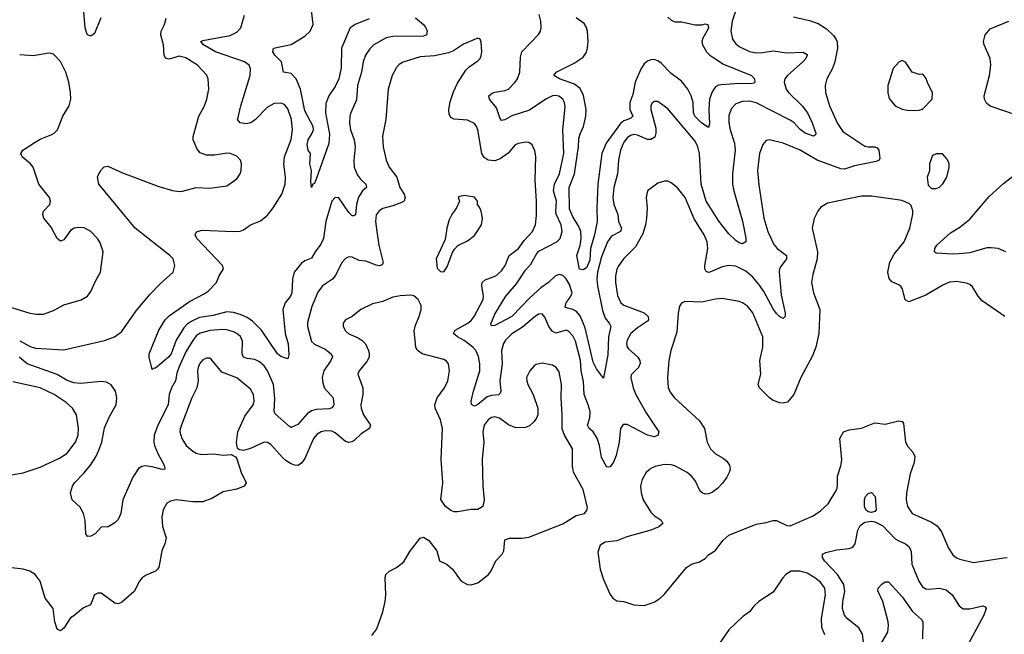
# Model space of a CAD drawing. Header units: inches. Extents: x 1473912 to 1647258, y 640388 to 773423.
# Tile 300 of 420: x 1505910 to 1511713, y 760737 to 764358. Entities that reach past the tile are written whole.
import ezdxf

# ---------------------------------------------------------------- set-up
doc = ezdxf.new("R2010")
doc.units = ezdxf.units.IN
doc.header["$MEASUREMENT"] = 0
doc.layers.add('B5706', color=7, linetype='Continuous')
doc.layers.add('B5716', color=7, linetype='Continuous')

msp = doc.modelspace()

# ---------------------------------------------------------------- linework, layer by layer
at = {"layer": 'B5706', "color": 5}
for points, elevation in [([(1506388.8, 764370), (1506350, 764277.2), (1506330, 764260.9), (1506310, 764269.5), (1506303.3, 764283.3), (1506295.1, 764310), (1506286, 764430)], 760), ([(1507970, 764364.3), (1507887, 764330), (1507858.4, 764310), (1507806.7, 764190), (1507804.4, 764075.6), (1507790.1, 764010), (1507770, 763964.4), (1507731.1, 763908.9), (1507715, 763865), (1507711.3, 763808.7), (1507736.2, 763683.8), (1507731.7, 763628.3), (1507650, 763397.2), (1507635.5, 763384.5), (1507629.2, 763370), (1507624.9, 763404.9), (1507629.8, 763470), (1507620.3, 763510), (1507623, 763570), (1507609.8, 763590), (1507603.6, 763623.6), (1507610.8, 763650), (1507634.6, 763690), (1507640.9, 763710), (1507639.9, 763730), (1507590, 763822.2), (1507564.7, 763950), (1507539, 764010), (1507510, 764042.2), (1507465.6, 764050), (1507452.8, 764110), (1507413.7, 764150), (1507402.6, 764170), (1507406.6, 764190), (1507510, 764212.7), (1507590, 764260.8), (1507622, 764290), (1507639, 764330), (1507628.7, 764430)], 720), ([(1505910, 762466.4), (1505972.7, 762432.7), (1506002.4, 762422.4), (1506170, 762413.4), (1506410, 762468.7), (1506469.5, 762490), (1506510, 762519.5), (1506596.9, 762643.1), (1506679.1, 762740.9), (1506738, 762802), (1506814, 762870), (1506823.7, 762910), (1506815.1, 762950), (1506795.1, 762970), (1506590, 763129.8), (1506376.9, 763390), (1506369.3, 763430), (1506373.8, 763446.2), (1506390, 763474.8), (1506407.5, 763492.5), (1506430, 763495.5), (1506516.7, 763456.7), (1506730, 763375.3), (1506810, 763351.8), (1506850, 763346), (1506870, 763347.6), (1506950, 763370.4), (1507030, 763365.5), (1507130, 763380.5), (1507190, 763420.7), (1507209.4, 763450), (1507216.2, 763470), (1507217, 763510), (1507211.1, 763531.1), (1507190, 763554), (1507150, 763569.6), (1507130, 763571.3), (1507060.3, 763559.7), (1507010, 763560.5), (1506973.7, 763573.7), (1506955, 763595), (1506932, 763650), (1506931.8, 763670), (1506966.2, 763790), (1506998.5, 763850), (1507013.5, 763890), (1507024.7, 763950), (1507020.5, 764010), (1507010, 764034), (1506957.7, 764090), (1506890, 764133.3), (1506850, 764144), (1506790, 764125.8), (1506770, 764131.5), (1506762.4, 764150), (1506757.2, 764210), (1506742, 764270), (1506743.1, 764290), (1506762.6, 764330), (1506773.5, 764366.5)], 760), ([(1508243.2, 764370), (1508290, 764330.2), (1508303.5, 764310), (1508312.1, 764290), (1508308.4, 764270), (1508290, 764262), (1508110, 764259.3), (1508070, 764251.3), (1507997.3, 764210), (1507972.9, 764187.1), (1507947.5, 764150), (1507933.4, 764110), (1507924.3, 764050), (1507901.1, 763970), (1507894.7, 763885.3), (1507862, 763810), (1507855.9, 763790), (1507853, 763750), (1507859.3, 763710), (1507880.6, 763650), (1507887.9, 763610), (1507878.5, 763530), (1507882.1, 763490), (1507901.5, 763441.5), (1507918.7, 763418.7), (1507950.3, 763390), (1507953.4, 763370), (1507930, 763349.8), (1507906.9, 763313.1), (1507895.7, 763270), (1507890, 763209.3), (1507876.9, 763203.1), (1507870, 763202.6), (1507850, 763223.1), (1507790, 763308), (1507770, 763311.3), (1507750.2, 763289.8), (1507714.1, 763170), (1507701.1, 763070), (1507684.9, 763035.1), (1507650.8, 762990), (1507630, 762953), (1507590, 762937.7), (1507570, 762923.5), (1507527.1, 762870), (1507517.7, 762830), (1507514.8, 762750), (1507505.2, 762730), (1507475, 762690), (1507461.1, 762650), (1507474.3, 762510), (1507491.8, 762448.2), (1507495.6, 762384.4), (1507490, 762361.2), (1507450, 762374), (1507430, 762388.9), (1507335.2, 762530), (1507282, 762582), (1507250, 762602.9), (1507210, 762620.9), (1507170, 762634.1), (1507130, 762637.5), (1507050, 762615.8), (1506970, 762603.5), (1506919.7, 762580.3), (1506896.2, 762563.8), (1506877.2, 762542.8), (1506832.6, 762470), (1506803.7, 762390), (1506786.4, 762370), (1506710, 762306), (1506696, 762304), (1506690, 762298), (1506672.7, 762370), (1506673.2, 762390), (1506729.6, 762529.6), (1506767, 762590), (1506790, 762613.7), (1506910, 762698.2), (1506997.6, 762742.4), (1507021, 762759), (1507069, 762810), (1507086, 762850), (1507110.9, 762890), (1507105.1, 762910), (1506953.7, 763070), (1506945.1, 763090), (1506951.6, 763108.4), (1506982.5, 763117.5), (1507170, 763110.2), (1507210, 763113.4), (1507230, 763119.6), (1507270.6, 763149.4), (1507330, 763173.6), (1507370, 763206.9), (1507403.5, 763250), (1507454.8, 763330), (1507475, 763390), (1507475.8, 763430), (1507466.3, 763506.3), (1507469.8, 763550), (1507510, 763653.4), (1507518.6, 763710), (1507511.7, 763770), (1507490, 763833.3), (1507470, 763858.3), (1507450, 763867.2), (1507410, 763864.7), (1507370, 763842.7), (1507300.2, 763770), (1507271.6, 763750), (1507244.2, 763744.2), (1507209.6, 763750), (1507194.3, 763770), (1507195.1, 763775.1), (1507212.8, 763850), (1507267.6, 764030), (1507269.7, 764069.7), (1507262.4, 764090), (1507235.1, 764110), (1507064.7, 764170), (1506994, 764210), (1506977, 764230), (1506990, 764236.1), (1507150, 764265.5), (1507190, 764284.6), (1507213.2, 764310), (1507235.5, 764384.5)], 740), ([(1510000, 763218.9), (1509955.8, 763290), (1509926.2, 763390), (1509916.9, 763570), (1509906.3, 763610), (1509890, 763643.5), (1509730, 763833.3), (1509670, 763876.2), (1509650, 763877), (1509634.6, 763865.4), (1509628.8, 763850), (1509629.1, 763830), (1509659, 763718.9), (1509659, 763690), (1509653.1, 763666.9), (1509630, 763651.6), (1509610, 763652.7), (1509550, 763678.3), (1509530, 763681.4), (1509510, 763676), (1509490, 763662), (1509470, 763637.2), (1509450.1, 763590), (1509439.5, 763530), (1509433.5, 763450), (1509410.9, 763370), (1509405.3, 763310), (1509410.9, 763270), (1509435, 763210), (1509439.4, 763170), (1509457.1, 763130), (1509451.3, 763110), (1509397.6, 763082.4), (1509374.5, 763050), (1509338.2, 762961.8), (1509315.7, 762870), (1509311.8, 762830), (1509315.4, 762790), (1509344.1, 762644.1), (1509359.6, 762599.6), (1509383.5, 762570), (1509392.8, 762550), (1509379.7, 762490), (1509375.8, 762384.2), (1509350, 762246), (1509310, 762301), (1509290, 762341.1), (1509242.2, 762542.2), (1509212.8, 762612.8), (1509190, 762641), (1509170, 762651.9), (1509137.9, 762657.9), (1509125.6, 762665.6), (1509129.9, 762690), (1509159, 762730), (1509165.7, 762750), (1509150, 762798.4), (1509130, 762831.4), (1509110, 762850.6), (1509090, 762857), (1509067, 762850), (1509025.6, 762810), (1508981.3, 762778.7), (1508917.8, 762722.2), (1508810, 762609.9), (1508710, 762556.9), (1508690, 762555.3), (1508687.5, 762567.5), (1508710, 762623.1), (1508775.6, 762730), (1508836.9, 762803.1), (1508890, 762881.8), (1508921.6, 762918.4), (1508958.4, 762981.6), (1508970, 762993.9), (1509075.5, 763050), (1509095.4, 763070), (1509107.8, 763110), (1509100.2, 763150), (1509072.5, 763212.5), (1509069.4, 763230), (1509074.3, 763290), (1509056, 763350), (1509062.7, 763390), (1509091, 763450), (1509116.2, 763570), (1509109.9, 763710), (1509124.6, 763844.6), (1509121.5, 763870), (1509111.8, 763890), (1509087, 763907), (1509070, 763911.1), (1509050, 763909.1), (1509010, 763891.1), (1508913.8, 763826.2), (1508810, 763792.7), (1508770, 763768.9), (1508750, 763764), (1508740, 763780), (1508719.9, 763839.9), (1508678, 763890), (1508675.6, 763910), (1508694.7, 763925.3), (1508710, 763931.8), (1508770, 763940.9), (1508790, 763949.3), (1508830.7, 763990), (1508843.7, 764010), (1508857.1, 764050), (1508861.6, 764138.4), (1508868.5, 764170), (1508968.4, 764271.6), (1508978.7, 764290), (1508983.1, 764310), (1508980.8, 764350), (1508971.8, 764390)], 740), ([(1510000, 763948.4), (1509990, 763934), (1509975.9, 763890), (1509970.6, 763830), (1509976.1, 763743.9), (1509970, 763724.2), (1509930, 763747.9), (1509889.5, 763790), (1509881.4, 763810), (1509878.7, 763870), (1509867.8, 763910), (1509846.8, 763950), (1509810, 763996.2), (1509750, 764041.6), (1509690, 764102.9), (1509670, 764116.9), (1509650, 764123.1), (1509630, 764122.6), (1509610, 764114.9), (1509590, 764098), (1509570, 764066), (1509537.4, 763990), (1509523.1, 763916.9), (1509505.5, 763870), (1509505.6, 763830), (1509522.6, 763790), (1509510, 763775.4), (1509470, 763762.6), (1509450, 763746.2), (1509367, 763630), (1509341.6, 763570), (1509318.1, 763390), (1509311.5, 763250), (1509313, 763170), (1509298.1, 763090), (1509273.6, 763010), (1509270, 762942), (1509250, 762896.4), (1509230, 762884), (1509210, 762889.4), (1509192.4, 762970), (1509212.1, 763027.9), (1509218.9, 763070), (1509217.6, 763110), (1509203.2, 763143.2), (1509170, 763196.2), (1509150, 763244.2), (1509147.3, 763370), (1509180.3, 763450), (1509202.4, 763610), (1509204.4, 763655.6), (1509213.1, 763686.9), (1509233.2, 763730), (1509246.6, 763790), (1509248.2, 763830), (1509232.3, 763912.3), (1509213.3, 763953.3), (1509178.9, 763978.9), (1509091.8, 764010), (1509057, 764030), (1509071.6, 764050), (1509177.7, 764102.3), (1509230, 764138), (1509250, 764166.7), (1509255.9, 764190), (1509259.9, 764230), (1509255.9, 764290), (1509250, 764312), (1509236, 764336), (1509189.8, 764369.8)], 720), ([(1509730, 764372.9), (1509750, 764355.3), (1509770, 764346.7), (1509810, 764345.9), (1509890, 764327.3), (1509931.9, 764328.1), (1509950, 764334), (1509964.9, 764330), (1509970, 764307.8), (1509936.8, 764250), (1509930.2, 764230), (1509933.8, 764210), (1509957.5, 764170), (1509976.2, 764150), (1510000, 764134.5)], 720), ([(1510000, 762879.9), (1509977.3, 762870), (1509968.4, 762868.4), (1509955.1, 762875.1), (1509947.7, 762890), (1509947.2, 762910), (1509965.6, 763010), (1509962.4, 763050), (1509944.5, 763090), (1509885.6, 763185.6), (1509831.2, 763311.2), (1509787.5, 763367.5), (1509750, 763398), (1509730, 763407), (1509710, 763407.6), (1509670, 763396.2), (1509610.5, 763350), (1509601.3, 763310), (1509607.3, 763247.3), (1509604.4, 763190), (1509598.6, 763150), (1509582.7, 763097.3), (1509539.7, 763020.3), (1509470, 762951.1), (1509440.2, 762910), (1509430, 762889.4), (1509420.6, 762850), (1509420.6, 762810), (1509433.2, 762733.2), (1509451.8, 762690), (1509470, 762676.9), (1509590, 762631.4), (1509614.5, 762610), (1509615.6, 762590), (1509610, 762583.1), (1509550, 762543.2), (1509512.3, 762510), (1509489.4, 762470), (1509486.7, 762450), (1509490.2, 762430), (1509498.8, 762418.8), (1509552.6, 762370), (1509564.1, 762350), (1509566.9, 762333.1), (1509556.9, 762310), (1509513, 762267), (1509511.3, 762248.7), (1509524.6, 762190), (1509541.7, 762150), (1509601.2, 762041.2), (1509676.4, 761930), (1509671.4, 761908.6), (1509650, 761901.5), (1509610.2, 761909.8), (1509490, 761973.8), (1509465.9, 761974.1), (1509450, 761949.2), (1509443, 761870), (1509425.8, 761790), (1509410, 761752.3), (1509390, 761724), (1509370, 761722.7), (1509338.7, 761778.7), (1509326.2, 761850), (1509312.4, 761892.4), (1509290.3, 761930.3), (1509266.4, 761950), (1509256.5, 761970), (1509270, 762013.4), (1509271.2, 762050), (1509260.9, 762090), (1509236.6, 762150), (1509232.9, 762227.1), (1509218.5, 762290), (1509215.5, 762350), (1509184.7, 762464.7), (1509170, 762496), (1509144.2, 762524.2), (1509130, 762529.8), (1509070, 762512.5), (1509050, 762521), (1509028.5, 762550), (1509005.1, 762605.1), (1508990, 762625.1), (1508970, 762622.7), (1508950, 762611.7), (1508873.9, 762546.1), (1508810, 762507.1), (1508772.7, 762470), (1508761.1, 762450), (1508749.3, 762410), (1508754.1, 762330), (1508740.1, 762230), (1508745.5, 762170), (1508741.2, 762158.8), (1508730.9, 762149.1), (1508690, 762144.3), (1508664.2, 762135.8), (1508610, 762091.1), (1508590, 762081.3), (1508571.8, 762091.8), (1508571.5, 762111.5), (1508583.5, 762170), (1508621.6, 762290), (1508621.4, 762330), (1508614, 762373.9), (1508598.6, 762410), (1508581.2, 762430), (1508530, 762467.8), (1508489.6, 762490), (1508466.6, 762510), (1508476.9, 762530), (1508550.8, 762570), (1508570, 762585.2), (1508589.1, 762610), (1508641.1, 762710), (1508643.8, 762730), (1508632.8, 762790), (1508635.8, 762810), (1508653.4, 762826.6), (1508716.4, 762850), (1508750, 762878.5), (1508771.3, 762910), (1508795.3, 762970), (1508850, 763010.3), (1508883.4, 763056.6), (1508933.1, 763110), (1508950.7, 763150), (1508955.4, 763204.6), (1508955.8, 763290), (1508947.7, 763412.3), (1508952.3, 763552.2), (1508946.7, 763586.7), (1508930, 763621.2), (1508910, 763634.5), (1508890, 763637), (1508850, 763629.6), (1508830, 763621.6), (1508788.4, 763571.6), (1508741, 763539), (1508710, 763527.3), (1508670.5, 763530.5), (1508646.7, 763546.7), (1508633.3, 763570), (1508610, 763709.2), (1508602.3, 763730), (1508590, 763746.3), (1508550, 763766), (1508470, 763772), (1508450, 763782), (1508440.4, 763800.4), (1508438.4, 763830), (1508446.3, 763873.7), (1508466.4, 763933.6), (1508490, 763984.4), (1508538.8, 764061.2), (1508558.6, 764081.4), (1508610, 764116.3), (1508623.7, 764130), (1508630, 764144.7), (1508634, 764170), (1508630, 764226), (1508623.1, 764243.1), (1508610, 764249), (1508526, 764214), (1508465.7, 764174.3), (1508436.7, 764163.3), (1508354.7, 764145.3), (1508270, 764139.8), (1508170, 764108.5), (1508145.8, 764094.2), (1508130, 764077.6), (1508105.2, 764030), (1508082, 763950), (1508067.6, 763770), (1508048.4, 763671.6), (1508052.1, 763610), (1508069.2, 763530), (1508088.1, 763490), (1508132.2, 763430), (1508151.1, 763370), (1508175.5, 763330), (1508181.7, 763310), (1508175.9, 763290), (1508170, 763284.6), (1508110, 763261.7), (1508050, 763246), (1508027.8, 763232.2), (1508010.8, 763209.2), (1508006, 763170), (1508014.1, 763110), (1508027.2, 763030), (1508052.6, 762927.4), (1508045.5, 762914.5), (1508030, 762908.7), (1508010, 762911.9), (1507950, 762934.9), (1507910, 762939.8), (1507870, 762959.7), (1507850, 762962), (1507830, 762951.5), (1507811.1, 762928.9), (1507768.9, 762850), (1507753.4, 762830), (1507694.6, 762790), (1507666.6, 762753.4), (1507631.4, 762668.6), (1507605.5, 762574.5), (1507605.6, 762550), (1507630, 762462), (1507647, 762447), (1507710, 762417.5), (1507746.3, 762390), (1507752.9, 762372.9), (1507742.8, 762350), (1507701.9, 762290), (1507692.7, 762250), (1507696.3, 762216.3), (1507707.1, 762187.1), (1507757, 762130), (1507762, 762090), (1507758, 762082), (1507748.9, 762071.1), (1507733.4, 762066.6), (1507657.5, 762062.5), (1507630, 762054.1), (1507604.5, 762035.5), (1507550, 761973.8), (1507510, 761956), (1507500.9, 761960.9), (1507415.3, 762035.3), (1507409.8, 762050), (1507413.5, 762126.5), (1507405.5, 762210), (1507370, 762289.8), (1507350, 762319.8), (1507323.1, 762343.1), (1507295.6, 762355.6), (1507250, 762362.2), (1507230, 762370.9), (1507220.2, 762390), (1507223.9, 762463.9), (1507211.5, 762491.5), (1507190, 762509.8), (1507170, 762519.1), (1507131.7, 762531.7), (1507110, 762533.8), (1507030, 762527.7), (1506970, 762510.4), (1506950, 762495), (1506930, 762469), (1506890, 762400.7), (1506847, 762310), (1506835.2, 762275.2), (1506828.1, 762230), (1506804.8, 762190), (1506790.1, 762150), (1506785.7, 762090), (1506724.6, 761970), (1506703, 761910), (1506700.2, 761870), (1506704.1, 761850), (1506723.4, 761803.4), (1506763.7, 761730), (1506764.7, 761710), (1506750, 761707.4), (1506690, 761724.2), (1506650.2, 761729.8), (1506630, 761726.2), (1506610, 761714.3), (1506577.2, 761662.8), (1506518.9, 761530), (1506506, 761450), (1506490, 761414), (1506470, 761393.2), (1506431.3, 761370), (1506390, 761369), (1506354, 761330), (1506330, 761315.6), (1506310, 761313.2), (1506299.5, 761330), (1506295.6, 761410), (1506286.2, 761450), (1506266.9, 761486.9), (1506218.7, 761530), (1506209.7, 761570), (1506220.4, 761610), (1506232.3, 761630), (1506290, 761688.3), (1506326.7, 761733.3), (1506358, 761782), (1506377.1, 761822.9), (1506394.1, 761870), (1506410, 761953.7), (1506439.4, 762020.6), (1506478.4, 762090), (1506482.7, 762130), (1506474.5, 762170), (1506450, 762206.6), (1506422.3, 762222.3), (1506390, 762227.3), (1506270, 762214.5), (1506230, 762218.2), (1506190, 762233.5), (1506130, 762267.6), (1505954.3, 762330), (1505907.2, 762370)], 760), ([(1505850, 762666.5), (1505970, 762629.1), (1506010, 762622.6), (1506050, 762623.1), (1506110, 762646), (1506170, 762678), (1506271.7, 762708.3), (1506309, 762730), (1506330, 762758), (1506358, 762822), (1506386.6, 762870), (1506401.2, 762990), (1506384.1, 763044.1), (1506369.5, 763069.5), (1506329.2, 763110), (1506290, 763131.8), (1506253.8, 763133.8), (1506232, 763130), (1506210, 763117), (1506170, 763061.2), (1506150, 763052.7), (1506130, 763069.3), (1506095.6, 763135.6), (1506051.6, 763190), (1506046, 763210), (1506049.8, 763230.2), (1506087, 763270), (1506091.5, 763290), (1506085.1, 763310), (1506022, 763390), (1505989.7, 763490), (1505973.3, 763510), (1505925.1, 763550), (1505916.2, 763570), (1505929.6, 763590), (1506002.2, 763637.8), (1506030, 763654.3), (1506098.6, 763681.4), (1506114, 763690), (1506133.2, 763710), (1506164.5, 763790), (1506200.7, 763850), (1506211.6, 763890), (1506209.6, 763930), (1506198.9, 763990), (1506182.4, 764050), (1506150, 764112.7), (1506110, 764155.1), (1506090, 764160.9), (1506070, 764159.5), (1505990, 764145.4), (1505910, 764152.2)], 780), ([(1507986, 760730), (1508015.1, 760770), (1508051.1, 760868.9), (1508064.7, 760930), (1508067.3, 760970), (1508062.9, 761070), (1508067.6, 761090), (1508089.8, 761110.2), (1508129.7, 761130.3), (1508174.8, 761165.2), (1508210, 761226), (1508270, 761303), (1508290, 761310.4), (1508320.7, 761290), (1508368, 761230), (1508384.7, 761170), (1508428.4, 761148.4), (1508461.4, 761121.4), (1508511, 761050), (1508550, 761030.6), (1508570, 761028), (1508610, 761040.7), (1508672.3, 761090), (1508687.9, 761112.1), (1508716, 761170), (1508754, 761210), (1508764, 761230), (1508770, 761294), (1508796.4, 761303.6), (1508870, 761302.8), (1508910, 761310.6), (1509110, 761388), (1509190, 761437.3), (1509238, 761450), (1509253.2, 761466.8), (1509255.5, 761484.5), (1509231.1, 761590), (1509173.5, 761693.5), (1509168.8, 761728.8), (1509167.2, 761830), (1509120.7, 761910), (1509107.8, 761947.8), (1509107.8, 762030), (1509100.3, 762130), (1509103.1, 762210), (1509090, 762284), (1509072, 762310), (1509050, 762323.6), (1508990, 762334.7), (1508953.5, 762326.5), (1508941.8, 762318.2), (1508915.8, 762290), (1508897, 762250), (1508898, 762230), (1508905.2, 762210), (1508935.3, 762150), (1508964, 762070), (1508962.6, 762030), (1508955.3, 762010), (1508940.3, 761990), (1508914, 761966), (1508890, 761954.8), (1508833.2, 761953.2), (1508790, 761970.8), (1508736.9, 762010), (1508710, 762019.4), (1508690, 762015.4), (1508670, 762001.8), (1508648.1, 761970), (1508640.2, 761930), (1508644.6, 761870), (1508636.3, 761770), (1508639.3, 761610), (1508646.4, 761530), (1508638.8, 761490), (1508610, 761472.3), (1508570, 761471.8), (1508490, 761459.5), (1508470, 761459.5), (1508450, 761467), (1508419.5, 761490), (1508391.7, 761531.7), (1508403.1, 761630), (1508393.7, 761770), (1508401, 761950), (1508390, 762000.9), (1508358.8, 762070), (1508355.8, 762090), (1508369.8, 762130.2), (1508413.7, 762190), (1508434, 762230), (1508443.5, 762290), (1508437.4, 762330), (1508426.1, 762346.1), (1508410, 762356.4), (1508281.2, 762390), (1508252.3, 762412.2), (1508244.7, 762430), (1508235.1, 762524.9), (1508242, 762558), (1508265.1, 762610), (1508275.1, 762650), (1508275.1, 762675.1), (1508259, 762710), (1508232.3, 762732.3), (1508214.8, 762734.8), (1508151.3, 762731.3), (1508110, 762724), (1508050, 762698), (1507990, 762684.7), (1507921, 762650), (1507870.3, 762609.7), (1507830, 762589.3), (1507815.5, 762570), (1507817.1, 762550), (1507830, 762524.9), (1507850, 762506.7), (1507904.6, 762484.6), (1507928.6, 762468.6), (1507948.4, 762448.4), (1507965.7, 762410), (1507970.3, 762390), (1507968.7, 762370), (1507956.2, 762343.8), (1507910.6, 762290), (1507902, 762270), (1507932.2, 762190), (1507933.2, 762150), (1507921.1, 762090), (1507922, 762070), (1507936.9, 762030), (1507977.6, 761970), (1507971.6, 761950), (1507921.5, 761918.5), (1507881.5, 761878.5), (1507870, 761870.7), (1507850, 761866.8), (1507830, 761873.2), (1507770, 761924.7), (1507750, 761933.9), (1507710, 761936.8), (1507686.7, 761930), (1507664.1, 761915.9), (1507640.6, 761890), (1507590, 761772.8), (1507570, 761745.4), (1507550, 761732.1), (1507530, 761733.1), (1507510, 761740.9), (1507480, 761760), (1507458.2, 761778.2), (1507390, 761855.1), (1507370, 761867.8), (1507350, 761869.6), (1507270, 761831.6), (1507230, 761819.3), (1507204.7, 761824.7), (1507192.9, 761832.9), (1507187.6, 761867.6), (1507196.5, 761930), (1507237.4, 762022.6), (1507285.1, 762090), (1507291.4, 762110), (1507288.7, 762150), (1507270, 762182), (1507190, 762248.9), (1507101.4, 762281.4), (1507038.8, 762358.8), (1507030, 762364.7), (1507010, 762364.4), (1506990, 762353.5), (1506970, 762331.1), (1506960.9, 762310), (1506957.8, 762290), (1506962.7, 762230), (1506953.7, 762190), (1506924.8, 762130), (1506855, 761950), (1506854.2, 761930), (1506865.2, 761890), (1506891.8, 761850), (1506930, 761816), (1506950, 761804.4), (1506982.8, 761797.2), (1507050, 761800.3), (1507110, 761793.4), (1507156.8, 761796.8), (1507182.8, 761782.8), (1507190.7, 761770.7), (1507215.8, 761690), (1507243.8, 761630), (1507239.2, 761620.8), (1507233, 761610), (1507190, 761592), (1507110, 761576.5), (1507043, 761537), (1506990, 761517.6), (1506930, 761517.7), (1506831.3, 761528.7), (1506798, 761522), (1506776.3, 761510), (1506756.4, 761470), (1506748.7, 761430), (1506751.9, 761371.9), (1506773.7, 761306.3), (1506765.5, 761270), (1506747, 761230), (1506729.1, 761130.9), (1506720.7, 761119.3), (1506710, 761108.6), (1506655.1, 761084.9), (1506632.2, 761070), (1506615.3, 761050), (1506584.4, 760990), (1506510, 760925.1), (1506490, 760917.6), (1506470, 760920.7), (1506390, 760979.5), (1506370, 760979.5), (1506351, 760970), (1506327.3, 760910), (1506286.6, 760893.4), (1506230, 760845.6), (1506210, 760834), (1506170, 760773.6), (1506150, 760756.9), (1506130, 760767.8), (1506117.8, 760810), (1506107.8, 760890), (1506060.4, 760950), (1506031.2, 761050), (1506002, 761090), (1505969.8, 761109.7), (1505930, 761120.4), (1505814.6, 761134.6)], 780), ([(1510000, 762710.2), (1509930, 762695.1), (1509830, 762699), (1509810.9, 762689.1), (1509798, 762670), (1509790.6, 762629.4), (1509782, 762518), (1509746.4, 762410), (1509734.9, 762350), (1509728.3, 762248.3), (1509732.3, 762192.3), (1509743.9, 762163.9), (1509768, 762130), (1509915.3, 761995.3), (1509945.2, 761950), (1509961.3, 761870), (1509981.5, 761830), (1510000, 761811.1)], 780), ([(1505790, 761665.7), (1505930, 761689.2), (1506030, 761721.3), (1506145.2, 761774.8), (1506190, 761803.7), (1506239.7, 761870), (1506255.3, 761910), (1506257.6, 761950), (1506244, 762030), (1506220.5, 762070), (1506184, 762104), (1506112.3, 762150), (1506030, 762190.4), (1505870, 762225.2)], 780), ([(1510000, 761580.4), (1509990, 761573), (1509970, 761564.7), (1509950, 761563.5), (1509931, 761571), (1509920.8, 761580.8), (1509890, 761642.9), (1509868.4, 761670), (1509843.5, 761690), (1509771.5, 761730), (1509750, 761736.2), (1509710, 761737.7), (1509654.7, 761725.3), (1509630, 761713.7), (1509602.6, 761690), (1509578.3, 761650), (1509569.1, 761610), (1509571.8, 761570), (1509584.2, 761530), (1509630, 761457.3), (1509650, 761438), (1509691, 761410), (1509701, 761390), (1509676, 761370), (1509630, 761351.3), (1509489, 761311), (1509430, 761287.3), (1509359.8, 761280.2), (1509330, 761262), (1509318, 761222), (1509330, 761122), (1509350, 761061), (1509390, 760971), (1509404.9, 760950), (1509430, 760934), (1509470, 760930.7), (1509530, 760910.4), (1509590, 760906.4), (1509650, 760926.7), (1509683.7, 760950), (1509708.2, 760971.8), (1509839, 761130), (1509870, 761150.8), (1509915.5, 761164.5), (1509950, 761184.7), (1509970, 761204.7), (1510000, 761224.7)], 780)]:
    msp.add_lwpolyline(points, dxfattribs=dict(at, elevation=elevation))
at = {"layer": 'B5706', "color": 5, "elevation": 780}
msp.add_lwpolyline([(1508530, 763322), (1508503.6, 763316.4), (1508494, 763310), (1508502, 763290), (1508484.7, 763250), (1508456, 763210), (1508441.4, 763178.6), (1508426.8, 763130), (1508416.9, 763063.1), (1508364.7, 762950), (1508370, 762894), (1508390, 762874), (1508410, 762872), (1508430, 762902), (1508458, 762982), (1508472.9, 763007.1), (1508492.9, 763027.1), (1508550, 763056), (1508590, 763086), (1508632.3, 763150), (1508637.2, 763190), (1508629, 763230), (1508622, 763250), (1508608, 763270), (1508608, 763290), (1508590, 763313.2)], close=True, dxfattribs=at)
at = {"layer": 'B5716', "color": 5}
for points, elevation in [([(1510136.1, 764430), (1510107.8, 764350), (1510100.2, 764290), (1510110, 764244.4), (1510130, 764216), (1510150, 764199.7), (1510210, 764171.8), (1510250, 764163), (1510290, 764164.3), (1510350, 764174.3), (1510430, 764162.5), (1510526.8, 764166.8), (1510550, 764152.7), (1510551.4, 764150), (1510542.2, 764130), (1510526, 764110), (1510434.7, 764030), (1510419.7, 764010), (1510415, 763990), (1510427.8, 763950), (1510441.6, 763930), (1510521.5, 763850), (1510552.2, 763810), (1510581, 763750), (1510601.7, 763690), (1510599.6, 763680.4), (1510588, 763672), (1510539.1, 763690), (1510510, 763711.6), (1510474.3, 763750), (1510450, 763766), (1510250, 763868.8), (1510210, 763878.2), (1510170, 763877), (1510130, 763861.8), (1510104.5, 763835.5), (1510090, 763794), (1510090.1, 763750), (1510097.5, 763710), (1510122.3, 763630), (1510126.8, 763590), (1510110.1, 763450), (1510110.7, 763390), (1510117.9, 763350), (1510170.6, 763170.6), (1510190, 763071.3), (1510190, 763049), (1510170, 763038.4), (1510150, 763044.7), (1510130, 763057.7), (1510090, 763096), (1510030, 763170.8), (1510000, 763218.9)], 740), ([(1510470, 764375.8), (1510565.4, 764354.6), (1510616.5, 764336.5), (1510664.6, 764304.6), (1510705.3, 764265.3), (1510722, 764242), (1510727.5, 764227.5), (1510728.8, 764190), (1510714.3, 764110), (1510700.7, 764070), (1510666.7, 764010), (1510656.5, 763970), (1510659.1, 763930), (1510682.3, 763850), (1510730, 763747), (1510760.4, 763700.4), (1510890, 763613.4), (1510910, 763608.6), (1510950, 763609.1), (1510963.2, 763603.2), (1510973.2, 763590), (1510978.2, 763541.8), (1510974.6, 763530), (1510957.5, 763522.5), (1510830, 763497.4), (1510770, 763477.3), (1510750, 763480.2), (1510610, 763530.5), (1510510, 763589.8), (1510410, 763630.9), (1510328.7, 763651.3), (1510310, 763646.6), (1510290, 763622.7), (1510269, 763570), (1510258.6, 763470), (1510265.3, 763385.3), (1510296, 763190), (1510319.3, 763110), (1510354.1, 763034.1), (1510374.7, 763010), (1510428, 762970), (1510428.4, 762950), (1510395.7, 762904.3), (1510388.6, 762890), (1510386, 762870), (1510397.3, 762737.3), (1510420.9, 762630), (1510420.4, 762610), (1510410, 762597), (1510390, 762607.2), (1510370, 762626.8), (1510350, 762654.5), (1510296.1, 762756.1), (1510270, 762793.7), (1510230, 762842), (1510190, 762875.9), (1510130, 762906.8), (1510090, 762910.5), (1510050, 762901.9), (1510000, 762879.9)], 760), ([(1511870, 763765.6), (1511630, 763849.9), (1511607, 763867), (1511595, 763890), (1511594.4, 763910), (1511624.8, 764030), (1511633.1, 764090), (1511628.9, 764130), (1511594.8, 764210), (1511590.8, 764230), (1511599.2, 764270), (1511630, 764303.6), (1511739.5, 764350)], 760), ([(1510000, 764134.5), (1510057.2, 764097.2), (1510223, 764030), (1510241.3, 764010), (1510243, 763990), (1510236.3, 763983.7), (1510219.7, 763980.3), (1510150, 763981.9), (1510044.8, 763975.2), (1510027.6, 763972.4), (1510010, 763962.9), (1510000, 763948.4)], 720), ([(1511720.7, 762990), (1511677.2, 763010), (1511635.2, 763015.2), (1511610, 763013.7), (1511510, 762985.2), (1511470, 762980.2), (1511410, 762977.9), (1511310, 762983.5), (1511301.6, 762990), (1511302.4, 763010), (1511314.8, 763030), (1511396.4, 763103.6), (1511450, 763136.3), (1511510, 763182.6), (1511623.5, 763316.5), (1511707.5, 763392.5), (1511781.1, 763450)], 760), ([(1511715.4, 762610), (1511583, 762703), (1511559.1, 762730), (1511525.3, 762785.3), (1511510, 762798.7), (1511490, 762806.9), (1511430, 762816.1), (1511390, 762811.8), (1511350, 762794), (1511250, 762735.3), (1511150, 762695.8), (1511127.9, 762707.9), (1511112.1, 762772.1), (1511104.9, 762784.9), (1511090, 762796.2), (1511050, 762814), (1511033.7, 762833.7), (1511026, 762870), (1511037.6, 762930), (1511063.3, 762976.7), (1511122.4, 763050), (1511156.2, 763130), (1511172.9, 763212.9), (1511173.2, 763233.2), (1511164, 763264), (1511153.6, 763273.6), (1511110, 763293.2), (1510930, 763318.7), (1510870, 763318), (1510670, 763277), (1510630, 763252.7), (1510613.4, 763230), (1510592.5, 763187.5), (1510580.5, 763130), (1510611.7, 762990), (1510608.9, 762950), (1510583.7, 762856.3), (1510576, 762810), (1510587.4, 762750), (1510626, 762650), (1510619.7, 762510), (1510601.3, 762430), (1510581.3, 762378.7), (1510513.4, 762250), (1510471.7, 762150), (1510435, 762105), (1510410, 762098.7), (1510390, 762100.8), (1510350, 762115.3), (1510329.7, 762130), (1510269.7, 762190), (1510262, 762210), (1510277.7, 762270), (1510272.4, 762350), (1510289.7, 762430), (1510289.7, 762490), (1510230, 762632), (1510199.6, 762670), (1510170, 762691.2), (1510150, 762697.4), (1510050, 762715.4), (1510010, 762712.4), (1510000, 762710.2)], 780), ([(1510000, 761224.7), (1510008, 761230), (1510054, 761290), (1510090, 761321), (1510250, 761386.4), (1510310, 761395.3), (1510350, 761407.2), (1510370, 761407.2), (1510430, 761378.7), (1510450, 761376.5), (1510585.6, 761434.4), (1510630, 761465.3), (1510674.8, 761505.2), (1510725.1, 761590), (1510729.7, 761610), (1510728.6, 761670), (1510749.7, 761730), (1510754.8, 761765.2), (1510743.5, 761890), (1510765.6, 761930), (1510797.4, 761942.6), (1510870, 761951.7), (1510950, 761983.2), (1511010, 761976.1), (1511090, 761994.4), (1511111.1, 761991.1), (1511118.4, 761978.4), (1511130.4, 761870), (1511143, 761843), (1511172.7, 761810), (1511185.5, 761785.5), (1511181.7, 761750), (1511158, 761682), (1511136.1, 761570), (1511133.8, 761530), (1511142, 761490), (1511170, 761449.2), (1511280, 761400), (1511316, 761376), (1511341.8, 761341.8), (1511384.4, 761244.4), (1511410, 761205.5), (1511430, 761188.4), (1511450, 761179.5), (1511530, 761160.3), (1511710, 761187.8), (1511730, 761188.9)], 780), ([(1510000, 761811.1), (1510010, 761800.9), (1510055.4, 761775.4), (1510077.2, 761757.2), (1510092.9, 761732.9), (1510096.1, 761710), (1510091.5, 761690), (1510076.8, 761663.2), (1510052, 761628), (1510022.8, 761597.2), (1510000, 761580.4)], 780), ([(1510889.9, 760629.9), (1510877.8, 760737.8), (1510854.9, 760774.9), (1510788.3, 760828.3), (1510771.4, 760850), (1510758.8, 760890), (1510761.5, 760930), (1510773.5, 760990), (1510766.8, 761030), (1510729, 761089), (1510652.4, 761170), (1510640.5, 761190), (1510641.2, 761210), (1510661.1, 761218.9), (1510725.7, 761234.3), (1510798, 761242), (1510819.5, 761250), (1510834.5, 761270), (1510849.1, 761350), (1510862.1, 761377.9), (1510890, 761397.7), (1510930, 761403.3), (1510950, 761400.1), (1510996, 761376), (1511070, 761300.7), (1511090, 761287.2), (1511130.9, 761270.9), (1511152.8, 761252.8), (1511164.3, 761224.3), (1511167.3, 761150), (1511208.1, 761050), (1511230, 761017.3), (1511250, 761004.9), (1511270, 761002.8), (1511330, 761009.3), (1511370, 760999.3), (1511405.8, 760970), (1511445.8, 760905.8), (1511470, 760888.1), (1511510, 760887), (1511585.3, 760905.3), (1511600, 760900), (1511605.7, 760890), (1511591.6, 760850), (1511484.7, 760650)], 760), ([(1510654.1, 760734.1), (1510637.5, 760777.5), (1510636, 760830), (1510658.6, 760970), (1510653.9, 761010), (1510630, 761044.1), (1510596.8, 761070), (1510550, 761097), (1510510, 761108.9), (1510456, 761110), (1510425.3, 761090), (1510406.7, 761070), (1510350, 760986), (1510266, 760930), (1510236.8, 760903.2), (1510210, 760869), (1510170, 760841.2), (1510090, 760762.7), (1510010.5, 760650)], 780), ([(1510979.3, 760670), (1511026.3, 760750), (1511030.6, 760790), (1511028.9, 760810), (1510996.2, 760930), (1510966.6, 760993.4), (1510969.6, 761010), (1510990, 761032.2), (1511010, 761046.4), (1511030, 761046.4), (1511110, 760959), (1511172.2, 760872.2), (1511224.3, 760824.3), (1511231.6, 760810), (1511231.1, 760710)], 740)]:
    msp.add_lwpolyline(points, dxfattribs=dict(at, elevation=elevation))
for points, elevation in [([(1511110, 764118), (1511090, 764108), (1511058, 764070), (1511026, 763970), (1511027.1, 763927.1), (1511034.4, 763894.4), (1511070, 763851), (1511110, 763830.8), (1511150, 763824), (1511210, 763826), (1511230, 763832), (1511288, 763890), (1511288.7, 763930), (1511262, 763982), (1511252.9, 764012.9), (1511234.6, 764034.6), (1511230, 764038), (1511210, 764035.3), (1511169.4, 764049.4), (1511130, 764108)], 780), ([(1511310, 763568), (1511290, 763558), (1511271.3, 763510), (1511271.1, 763468.9), (1511258, 763430), (1511263.6, 763383.6), (1511283.6, 763363.6), (1511310, 763364.7), (1511330, 763372), (1511350, 763392), (1511373.2, 763430), (1511388.4, 763488.4), (1511388.4, 763508.4), (1511376.4, 763536.4), (1511347.3, 763567.3)], 780), ([(1510930, 761454.5), (1510910, 761459.2), (1510895.8, 761470), (1510888.8, 761490), (1510888.7, 761530), (1510895.1, 761550), (1510910, 761566.4), (1510930, 761572.4), (1510952.4, 761550), (1510958.3, 761470), (1510950, 761460.5)], 760)]:
    msp.add_lwpolyline(points, close=True, dxfattribs=dict(at, elevation=elevation))

doc.saveas('drawing.dxf')
